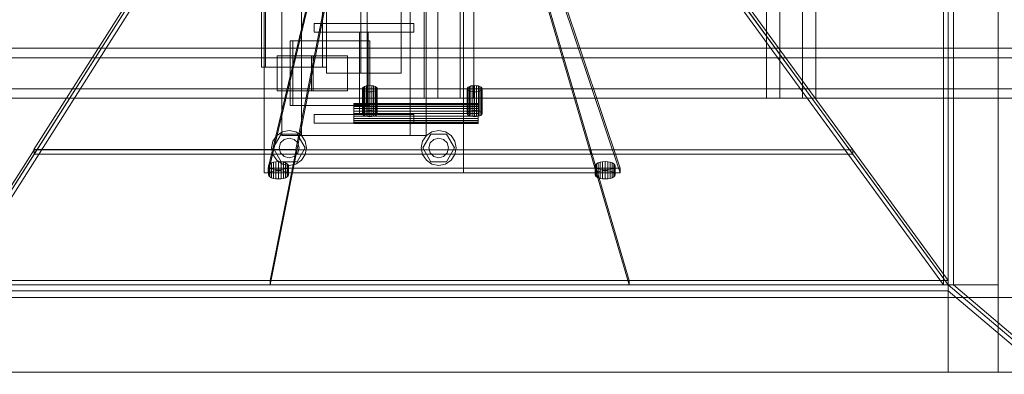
# Model space of a CAD drawing. Header units: millimetres. Extents: x -4738 to 65662, y -68080 to 6847.
# Tile 423 of 656: x 1729 to 2519, y -18672 to -18387. Entities that reach past the tile are written whole.
import ezdxf

# ---------------------------------------------------------------- set-up
doc = ezdxf.new("R2010")
doc.units = ezdxf.units.MM
for name, color, linetype, lineweight in [('superior_C01', 7, 'Continuous', 0), ('superior_tolva', 7, 'Continuous', 0), ('superior_tolva-C01', 7, 'Continuous', 0)]:
    doc.layers.add(name, color=color, linetype=linetype, lineweight=lineweight)

msp = doc.modelspace()

# ---------------------------------------------------------------- linework, layer by layer
at = {"layer": 'superior_C01'}
for p, q in [((2053.856, -17550), (2053.856, -18450)), ((2064.641, -18450), (2064.641, -17550)), ((2082.745, -18450), (2082.745, -17550)), ((2093.53, -17550), (2093.53, -18450)), ((2328.302, -17550), (2328.302, -18450)), ((2339.087, -18450), (2339.087, -17550)), ((2357.191, -18450), (2357.191, -17550)), ((2367.976, -17550), (2367.976, -18450)), ((1923.146, -17575), (1923.146, -18425)), ((1926.382, -18425), (1926.382, -17575)), ((1972.065, -18425), (1972.065, -17575)), ((1975.301, -17575), (1975.301, -18425)), ((1975.375, -17570), (1975.375, -18430)), ((2002.875, -17570), (2002.875, -18430)), ((2007.875, -18430), (2007.875, -17570)), ((2035.375, -18430), (2035.375, -17570)), ((1925.375, -18510), (1925.375, -18350)), ((2085.375, -18350), (2085.375, -18510)), ((1939.517, -18480), (1939.517, -18380)), ((1955.375, -18480), (1955.375, -18380)), ((2042.457, -18380), (2042.457, -18480)), ((2055.375, -18380), (2055.375, -18480)), ((1965.375, -18397), (1965.375, -18390)), ((1965.375, -18390), (2045.375, -18390)), ((2045.375, -18390), (2045.375, -18397)), ((2045.375, -18397), (1965.375, -18397)), ((2001.875, -18463), (2001.875, -18397)), ((2001.875, -18397), (2008.875, -18397)), ((2008.875, -18397), (2008.875, -18463)), ((2007.96, -18404), (1946.33, -18404)), ((1946.33, -18404), (1946.33, -18456)), ((1948.487, -18404), (1946.33, -18404)), ((1948.487, -18456), (1948.487, -18404)), ((1948.487, -18404), (2010.117, -18404)), ((2007.96, -18456), (2007.96, -18404)), ((2007.96, -18404), (2010.117, -18404)), ((2010.117, -18404), (2010.117, -18456)), ((2594.793, -18410), (1439.231, -18410)), ((1450.016, -18410), (2605.578, -18410)), ((2674.184, -18410), (1484.651, -18410)), ((1493.03, -18410), (2682.563, -18410)), ((2594.223, -18417.5), (1482.878, -18417.5)), ((1494.804, -18417.5), (2606.148, -18417.5)), ((1964.746, -18416), (1935.857, -18416)), ((1935.857, -18416), (1935.857, -18444)), ((1963.24, -18416), (1935.857, -18416)), ((1963.24, -18444), (1963.24, -18416)), ((1963.24, -18416), (1992.129, -18416)), ((1964.746, -18444), (1964.746, -18416)), ((1964.746, -18416), (1992.129, -18416)), ((1992.129, -18416), (1992.129, -18444)), ((1923.146, -18425), (1972.065, -18425)), ((1923.146, -18425), (1926.382, -18425)), ((1975.301, -18425), (1926.382, -18425)), ((1975.301, -18425), (1972.065, -18425)), ((2035.375, -18430), (1975.375, -18430)), ((2007.875, -18430), (2002.875, -18430)), ((1482.878, -18442.5), (2594.223, -18442.5)), ((1494.804, -18442.5), (2606.148, -18442.5)), ((1935.857, -18444), (1964.746, -18444)), ((1935.857, -18444), (1963.24, -18444)), ((1992.129, -18444), (1963.24, -18444)), ((1992.129, -18444), (1964.746, -18444)), ((1439.231, -18450), (2594.793, -18450)), ((1450.016, -18450), (2605.578, -18450)), ((1484.651, -18450), (2674.184, -18450)), ((1493.03, -18450), (2682.563, -18450)), ((2053.856, -18450), (2082.745, -18450)), ((2053.856, -18450), (2064.641, -18450)), ((2093.53, -18450), (2064.641, -18450)), ((2093.53, -18450), (2082.745, -18450)), ((2328.302, -18450), (2357.191, -18450)), ((2328.302, -18450), (2339.087, -18450)), ((2367.976, -18450), (2339.087, -18450)), ((2367.976, -18450), (2357.191, -18450)), ((1946.33, -18456), (2007.96, -18456)), ((1946.33, -18456), (1948.487, -18456)), ((2010.117, -18456), (1948.487, -18456)), ((2010.117, -18456), (2007.96, -18456)), ((1965.375, -18470), (1965.375, -18463)), ((1965.375, -18463), (2045.375, -18463)), ((2045.375, -18470), (1965.375, -18470)), ((2008.875, -18463), (2001.875, -18463)), ((2045.375, -18463), (2045.375, -18470)), ((1935.475, -18480.101), (1940.017, -18477.066)), ((1940.017, -18477.066), (1945.375, -18476)), ((1945.375, -18476), (1950.732, -18477.066)), ((1950.732, -18477.066), (1955.274, -18480.101)), ((2055.475, -18480.101), (2060.017, -18477.066)), ((2060.017, -18477.066), (2065.375, -18476)), ((2065.375, -18476), (2070.732, -18477.066)), ((2070.732, -18477.066), (2075.274, -18480.101)), ((1931.375, -18490), (1932.44, -18484.642)), ((1932.44, -18484.642), (1935.475, -18480.101)), ((1932.575, -18490), (1938.975, -18478.915)), ((1938.447, -18486), (1941.375, -18483.072)), ((1938.975, -18478.915), (1951.775, -18478.915)), ((2042.457, -18480), (1939.517, -18480)), ((1941.375, -18483.072), (1945.375, -18482)), ((1945.375, -18482), (1949.375, -18483.072)), ((1949.375, -18483.072), (1952.303, -18486)), ((1951.775, -18478.915), (1958.175, -18490)), ((1955.274, -18480.101), (1958.309, -18484.642)), ((2055.375, -18480), (1955.375, -18480)), ((1958.309, -18484.642), (1959.375, -18490)), ((2051.375, -18490), (2052.44, -18484.642)), ((2052.44, -18484.642), (2055.475, -18480.101)), ((2052.575, -18490), (2058.975, -18478.915)), ((2058.447, -18486), (2061.375, -18483.072)), ((2058.975, -18478.915), (2071.775, -18478.915)), ((2061.375, -18483.072), (2065.375, -18482)), ((2065.375, -18482), (2069.375, -18483.072)), ((2069.375, -18483.072), (2072.303, -18486)), ((2071.775, -18478.915), (2078.175, -18490)), ((2075.274, -18480.101), (2078.309, -18484.642)), ((2078.309, -18484.642), (2079.375, -18490)), ((1932.44, -18495.358), (1931.375, -18490)), ((1938.975, -18501.085), (1932.575, -18490)), ((1937.375, -18490), (1938.447, -18486)), ((1938.447, -18494), (1937.375, -18490)), ((1958.175, -18490), (1951.775, -18501.085)), ((1952.303, -18486), (1953.375, -18490)), ((1953.375, -18490), (1952.303, -18494)), ((1959.375, -18490), (1958.309, -18495.358)), ((2052.44, -18495.358), (2051.375, -18490)), ((2058.975, -18501.085), (2052.575, -18490)), ((2057.375, -18490), (2058.447, -18486)), ((2058.447, -18494), (2057.375, -18490)), ((2078.175, -18490), (2071.775, -18501.085)), ((2072.303, -18486), (2073.375, -18490)), ((2073.375, -18490), (2072.303, -18494)), ((2079.375, -18490), (2078.309, -18495.358)), ((1935.475, -18499.899), (1932.44, -18495.358)), ((1940.017, -18502.934), (1935.475, -18499.899)), ((1941.375, -18496.928), (1938.447, -18494)), ((1951.775, -18501.085), (1938.975, -18501.085)), ((1945.375, -18498), (1941.375, -18496.928)), ((1949.375, -18496.928), (1945.375, -18498)), ((1952.303, -18494), (1949.375, -18496.928)), ((1955.274, -18499.899), (1950.732, -18502.934)), ((1958.309, -18495.358), (1955.274, -18499.899)), ((2055.475, -18499.899), (2052.44, -18495.358)), ((2060.017, -18502.934), (2055.475, -18499.899)), ((2061.375, -18496.928), (2058.447, -18494)), ((2071.775, -18501.085), (2058.975, -18501.085)), ((2065.375, -18498), (2061.375, -18496.928)), ((2069.375, -18496.928), (2065.375, -18498)), ((2072.303, -18494), (2069.375, -18496.928)), ((2075.274, -18499.899), (2070.732, -18502.934)), ((2078.309, -18495.358), (2075.274, -18499.899)), ((1945.375, -18504), (1940.017, -18502.934)), ((1950.732, -18502.934), (1945.375, -18504)), ((2065.375, -18504), (2060.017, -18502.934)), ((2070.732, -18502.934), (2065.375, -18504)), ((2085.375, -18510), (1925.375, -18510))]:
    msp.add_line(p, q, dxfattribs=at)
at = {"layer": 'superior_tolva'}
for p, q in [((2474.2, -18670), (2474.2, -17330)), ((2514.2, -17330), (2514.2, -18670)), ((2474.2, -17400), (2474.2, -18600)), ((2478.335, -18600), (2478.335, -17400)), ((1634.2, -18600), (2514.2, -18600)), ((2474.2, -18600), (1674.2, -18600)), ((2474.2, -18600), (3799.2, -19725)), ((2478.335, -18600), (2474.2, -18600)), ((2474.2, -18600), (2474.2, -18604.636)), ((3803.335, -19725), (2478.335, -18600)), ((2514.2, -18600), (2514.2, -18670)), ((1634.2, -18610), (3614.2, -18610)), ((1674.2, -18604.636), (2474.2, -18604.636)), ((2474.2, -18604.636), (3799.2, -19729.636)), ((1634.2, -18670), (3614.2, -18670)), ((2514.2, -18670), (1634.2, -18670)), ((2514.2, -18670), (2474.2, -18670))]:
    msp.add_line(p, q, dxfattribs=at)
at = {"layer": 'superior_tolva-C01'}
for p, q in [((2470.446, -18600), (2470.446, -17400)), ((2474.2, -17400), (2474.2, -18600)), ((1911.751, -18225), (1674.2, -18600)), ((1678.043, -18600), (1915.594, -18225)), ((2197.026, -18225), (2470.446, -18600)), ((2474.2, -18600), (2200.779, -18225)), ((1928.542, -18506.25), (1964.29, -18356.25)), ((2160.795, -18356.25), (2210.89, -18506.25)), ((1821.425, -18363.854), (1740.658, -18491.354)), ((1964.29, -18359.89), (1928.542, -18509.89)), ((1950.875, -18491.354), (1976.049, -18363.854)), ((2149.996, -18363.909), (2187.365, -18491.409)), ((2210.89, -18509.89), (2160.795, -18359.89)), ((2397.582, -18491.409), (2304.619, -18363.909)), ((1740.714, -18495), (1821.482, -18367.5)), ((1976.105, -18367.5), (1950.931, -18495)), ((2187.425, -18495), (2150.056, -18367.5)), ((2304.679, -18367.5), (2397.642, -18495)), ((2004.335, -18441.747), (2004.13, -18442.39)), ((2004.13, -18442.39), (2004.335, -18443.034)), ((2004.13, -18462.412), (2004.13, -18442.39)), ((2004.934, -18441.147), (2004.335, -18441.747)), ((2004.335, -18441.747), (2004.335, -18461.768)), ((2004.335, -18443.034), (2004.934, -18443.634)), ((2004.335, -18443.034), (2004.335, -18463.055)), ((2005.888, -18440.632), (2004.934, -18441.147)), ((2004.934, -18441.147), (2004.934, -18461.168)), ((2004.934, -18443.634), (2005.888, -18444.149)), ((2004.934, -18443.634), (2004.934, -18463.655)), ((2007.13, -18440.237), (2005.888, -18440.632)), ((2005.888, -18440.632), (2005.888, -18460.653)), ((2005.888, -18444.149), (2007.13, -18444.544)), ((2005.888, -18444.149), (2005.888, -18464.17)), ((2008.577, -18439.988), (2007.13, -18440.237)), ((2007.13, -18440.237), (2007.13, -18460.258)), ((2007.13, -18444.544), (2008.577, -18444.792)), ((2007.13, -18444.544), (2007.13, -18464.565)), ((2010.13, -18439.903), (2008.577, -18439.988)), ((2008.577, -18439.988), (2008.577, -18460.009)), ((2008.577, -18444.792), (2010.13, -18444.877)), ((2008.577, -18444.792), (2008.577, -18464.814)), ((2011.683, -18439.988), (2010.13, -18439.903)), ((2010.13, -18439.903), (2010.13, -18459.925)), ((2010.13, -18444.877), (2011.683, -18444.792)), ((2010.13, -18444.877), (2010.13, -18464.898)), ((2013.13, -18440.237), (2011.683, -18439.988)), ((2011.683, -18439.988), (2011.683, -18460.009)), ((2011.683, -18444.792), (2013.13, -18444.544)), ((2011.683, -18444.792), (2011.683, -18464.814)), ((2014.373, -18440.632), (2013.13, -18440.237)), ((2013.13, -18440.237), (2013.13, -18460.258)), ((2013.13, -18444.544), (2014.373, -18444.149)), ((2013.13, -18444.544), (2013.13, -18464.565)), ((2015.327, -18441.147), (2014.373, -18440.632)), ((2014.373, -18440.632), (2014.373, -18460.653)), ((2014.373, -18444.149), (2015.327, -18443.634)), ((2014.373, -18444.149), (2014.373, -18464.17)), ((2015.926, -18441.747), (2015.327, -18441.147)), ((2015.327, -18441.147), (2015.327, -18461.168)), ((2015.327, -18443.634), (2015.926, -18443.034)), ((2015.327, -18443.634), (2015.327, -18463.655)), ((2016.13, -18442.39), (2015.926, -18441.747)), ((2015.926, -18441.747), (2015.926, -18461.768)), ((2015.926, -18443.034), (2016.13, -18442.39)), ((2015.926, -18443.034), (2015.926, -18463.055)), ((2016.13, -18442.39), (2016.13, -18462.412)), ((2088.436, -18441.747), (2088.231, -18442.39)), ((2088.231, -18442.39), (2088.436, -18443.034)), ((2088.231, -18462.412), (2088.231, -18442.39)), ((2089.035, -18441.147), (2088.436, -18441.747)), ((2088.436, -18441.747), (2088.436, -18461.768)), ((2088.436, -18443.034), (2089.035, -18443.634)), ((2088.436, -18443.034), (2088.436, -18463.055)), ((2089.989, -18440.632), (2089.035, -18441.147)), ((2089.035, -18441.147), (2089.035, -18461.168)), ((2089.035, -18443.634), (2089.989, -18444.149)), ((2089.035, -18443.634), (2089.035, -18463.655)), ((2091.231, -18440.237), (2089.989, -18440.632)), ((2089.989, -18440.632), (2089.989, -18460.653)), ((2089.989, -18444.149), (2091.231, -18444.544)), ((2089.989, -18444.149), (2089.989, -18464.17)), ((2092.678, -18439.988), (2091.231, -18440.237)), ((2091.231, -18440.237), (2091.231, -18460.258)), ((2091.231, -18444.544), (2092.678, -18444.792)), ((2091.231, -18444.544), (2091.231, -18464.565)), ((2094.231, -18439.903), (2092.678, -18439.988)), ((2092.678, -18439.988), (2092.678, -18460.009)), ((2092.678, -18444.792), (2094.231, -18444.877)), ((2092.678, -18444.792), (2092.678, -18464.814)), ((2095.784, -18439.988), (2094.231, -18439.903)), ((2094.231, -18439.903), (2094.231, -18459.925)), ((2094.231, -18444.877), (2095.784, -18444.792)), ((2094.231, -18444.877), (2094.231, -18464.898)), ((2097.231, -18440.237), (2095.784, -18439.988)), ((2095.784, -18439.988), (2095.784, -18460.009)), ((2095.784, -18444.792), (2097.231, -18444.544)), ((2095.784, -18444.792), (2095.784, -18464.814)), ((2098.474, -18440.632), (2097.231, -18440.237)), ((2097.231, -18440.237), (2097.231, -18460.258)), ((2097.231, -18444.544), (2098.474, -18444.149)), ((2097.231, -18444.544), (2097.231, -18464.565)), ((2099.427, -18441.147), (2098.474, -18440.632)), ((2098.474, -18440.632), (2098.474, -18460.653)), ((2098.474, -18444.149), (2099.427, -18443.634)), ((2098.474, -18444.149), (2098.474, -18464.17)), ((2100.027, -18441.747), (2099.427, -18441.147)), ((2099.427, -18441.147), (2099.427, -18461.168)), ((2099.427, -18443.634), (2100.027, -18443.034)), ((2099.427, -18443.634), (2099.427, -18463.655)), ((2100.231, -18442.39), (2100.027, -18441.747)), ((2100.027, -18441.747), (2100.027, -18461.768)), ((2100.027, -18443.034), (2100.231, -18442.39)), ((2100.027, -18443.034), (2100.027, -18463.055)), ((2100.231, -18442.39), (2100.231, -18462.412)), ((1997.173, -18454.684), (1997.173, -18454.412)), ((1997.173, -18454.412), (2097.173, -18454.412)), ((1997.173, -18455.483), (1997.173, -18454.684)), ((1997.173, -18454.684), (2097.173, -18454.684)), ((1997.173, -18456.755), (1997.173, -18455.483)), ((1997.173, -18455.483), (2097.173, -18455.483)), ((1997.173, -18458.412), (1997.173, -18456.755)), ((1997.173, -18456.755), (2097.173, -18456.755)), ((1997.173, -18460.341), (1997.173, -18458.412)), ((1997.173, -18458.412), (2097.173, -18458.412)), ((1997.173, -18462.412), (1997.173, -18460.341)), ((1997.173, -18460.341), (2097.173, -18460.341)), ((2004.13, -18462.412), (2004.335, -18461.768)), ((2004.335, -18461.768), (2004.934, -18461.168)), ((2004.934, -18461.168), (2005.888, -18460.653)), ((2005.888, -18460.653), (2007.13, -18460.258)), ((2007.13, -18460.258), (2008.577, -18460.009)), ((2008.577, -18460.009), (2010.13, -18459.925)), ((2010.13, -18459.925), (2011.683, -18460.009)), ((2011.683, -18460.009), (2013.13, -18460.258)), ((2013.13, -18460.258), (2014.373, -18460.653)), ((2014.373, -18460.653), (2015.327, -18461.168)), ((2015.327, -18461.168), (2015.926, -18461.768)), ((2015.926, -18461.768), (2016.13, -18462.412)), ((2088.231, -18462.412), (2088.436, -18461.768)), ((2088.436, -18461.768), (2089.035, -18461.168)), ((2089.035, -18461.168), (2089.989, -18460.653)), ((2089.989, -18460.653), (2091.231, -18460.258)), ((2091.231, -18460.258), (2092.678, -18460.009)), ((2092.678, -18460.009), (2094.231, -18459.925)), ((2094.231, -18459.925), (2095.784, -18460.009)), ((2095.784, -18460.009), (2097.231, -18460.258)), ((2097.173, -18454.684), (2097.173, -18454.412)), ((2097.173, -18455.483), (2097.173, -18454.684)), ((2097.173, -18456.755), (2097.173, -18455.483)), ((2097.173, -18458.412), (2097.173, -18456.755)), ((2097.173, -18460.341), (2097.173, -18458.412)), ((2097.173, -18462.412), (2097.173, -18460.341)), ((2097.231, -18460.258), (2098.474, -18460.653)), ((2098.474, -18460.653), (2099.427, -18461.168)), ((2099.427, -18461.168), (2100.027, -18461.768)), ((2100.027, -18461.768), (2100.231, -18462.412)), ((1997.173, -18464.482), (1997.173, -18462.412)), ((1997.173, -18462.412), (2097.173, -18462.412)), ((1997.173, -18466.412), (1997.173, -18464.482)), ((1997.173, -18464.482), (2097.173, -18464.482)), ((1997.173, -18468.068), (1997.173, -18466.412)), ((1997.173, -18466.412), (2097.173, -18466.412)), ((1997.173, -18469.34), (1997.173, -18468.068)), ((1997.173, -18468.068), (2097.173, -18468.068)), ((1997.173, -18470.139), (1997.173, -18469.34)), ((1997.173, -18469.34), (2097.173, -18469.34)), ((2004.335, -18463.055), (2004.13, -18462.412)), ((2004.934, -18463.655), (2004.335, -18463.055)), ((2005.888, -18464.17), (2004.934, -18463.655)), ((2007.13, -18464.565), (2005.888, -18464.17)), ((2008.577, -18464.814), (2007.13, -18464.565)), ((2010.13, -18464.898), (2008.577, -18464.814)), ((2011.683, -18464.814), (2010.13, -18464.898)), ((2013.13, -18464.565), (2011.683, -18464.814)), ((2014.373, -18464.17), (2013.13, -18464.565)), ((2015.327, -18463.655), (2014.373, -18464.17)), ((2015.926, -18463.055), (2015.327, -18463.655)), ((2016.13, -18462.412), (2015.926, -18463.055)), ((2088.436, -18463.055), (2088.231, -18462.412)), ((2089.035, -18463.655), (2088.436, -18463.055)), ((2089.989, -18464.17), (2089.035, -18463.655)), ((2091.231, -18464.565), (2089.989, -18464.17)), ((2092.678, -18464.814), (2091.231, -18464.565)), ((2094.231, -18464.898), (2092.678, -18464.814)), ((2095.784, -18464.814), (2094.231, -18464.898)), ((2097.231, -18464.565), (2095.784, -18464.814)), ((2097.173, -18464.482), (2097.173, -18462.412)), ((2097.173, -18466.412), (2097.173, -18464.482)), ((2097.173, -18468.068), (2097.173, -18466.412)), ((2097.173, -18469.34), (2097.173, -18468.068)), ((2097.173, -18470.139), (2097.173, -18469.34)), ((2098.474, -18464.17), (2097.231, -18464.565)), ((2099.427, -18463.655), (2098.474, -18464.17)), ((2100.027, -18463.055), (2099.427, -18463.655)), ((2100.231, -18462.412), (2100.027, -18463.055)), ((1997.173, -18470.139), (1997.173, -18470.412)), ((1997.173, -18470.139), (2097.173, -18470.139)), ((2097.173, -18470.412), (1997.173, -18470.412)), ((2097.173, -18470.412), (2097.173, -18470.139)), ((1740.714, -18491.36), (1674.2, -18596.36)), ((1740.658, -18491.354), (1950.875, -18491.354)), ((1740.658, -18491.354), (1740.714, -18495)), ((1950.931, -18491.36), (1740.714, -18491.36)), ((1740.714, -18495), (1740.714, -18491.36)), ((1930.2, -18596.36), (1950.931, -18491.36)), ((1950.931, -18491.38), (1930.2, -18596.38)), ((1950.931, -18495), (1950.875, -18491.354)), ((1950.931, -18495), (1950.931, -18491.36)), ((2187.425, -18491.38), (1950.931, -18491.38)), ((1950.931, -18495), (1950.931, -18491.38)), ((2187.365, -18491.409), (2397.582, -18491.409)), ((2187.365, -18491.409), (2187.425, -18495)), ((2218.2, -18596.38), (2187.425, -18491.38)), ((2187.425, -18495), (2187.425, -18491.38)), ((2397.642, -18491.405), (2187.425, -18491.405)), ((2187.425, -18491.405), (2218.2, -18596.405)), ((2187.425, -18495), (2187.425, -18491.405)), ((2397.642, -18495), (2397.582, -18491.409)), ((2474.2, -18596.405), (2397.642, -18491.405)), ((2397.642, -18495), (2397.642, -18491.405)), ((1674.2, -18600), (1740.714, -18495)), ((1740.714, -18495), (1950.931, -18495)), ((1950.931, -18495), (1930.2, -18600)), ((1932.901, -18501.394), (1931.244, -18501.921)), ((1934.83, -18501.062), (1932.901, -18501.394)), ((1932.901, -18501.394), (1932.901, -18508.674)), ((1936.901, -18500.949), (1934.83, -18501.062)), ((1934.83, -18501.062), (1934.83, -18508.343)), ((1938.971, -18501.062), (1936.901, -18500.949)), ((1936.901, -18500.949), (1936.901, -18508.23)), ((1940.901, -18501.394), (1938.971, -18501.062)), ((1938.971, -18501.062), (1938.971, -18508.343)), ((1942.558, -18501.921), (1940.901, -18501.394)), ((1940.901, -18501.394), (1940.901, -18508.674)), ((1950.931, -18495), (2187.425, -18495)), ((2187.425, -18495), (2218.2, -18600)), ((2187.425, -18495), (2397.642, -18495)), ((2194.928, -18501.394), (2193.271, -18501.921)), ((2196.857, -18501.062), (2194.928, -18501.394)), ((2194.928, -18501.394), (2194.928, -18508.674)), ((2198.928, -18500.949), (2196.857, -18501.062)), ((2196.857, -18501.062), (2196.857, -18508.343)), ((2200.998, -18501.062), (2198.928, -18500.949)), ((2198.928, -18500.949), (2198.928, -18508.23)), ((2202.928, -18501.394), (2200.998, -18501.062)), ((2200.998, -18501.062), (2200.998, -18508.343)), ((2204.585, -18501.921), (2202.928, -18501.394)), ((2202.928, -18501.394), (2202.928, -18508.674)), ((2397.642, -18495), (2474.2, -18600)), ((2210.89, -18506.25), (1928.542, -18506.25)), ((1928.542, -18509.89), (1928.542, -18506.25)), ((1929.173, -18503.407), (1928.901, -18504.265)), ((1928.901, -18504.265), (1929.173, -18505.123)), ((1928.901, -18511.546), (1928.901, -18504.265)), ((1929.973, -18502.607), (1929.173, -18503.407)), ((1929.173, -18503.407), (1929.173, -18510.688)), ((1929.173, -18505.123), (1929.973, -18505.923)), ((1929.173, -18505.123), (1929.173, -18512.404)), ((1931.244, -18501.921), (1929.973, -18502.607)), ((1929.973, -18502.607), (1929.973, -18509.888)), ((1929.973, -18505.923), (1931.244, -18506.61)), ((1929.973, -18505.923), (1929.973, -18513.204)), ((1929.973, -18509.888), (1931.244, -18509.201)), ((1931.244, -18501.921), (1931.244, -18509.201)), ((1931.244, -18506.61), (1932.901, -18507.137)), ((1931.244, -18506.61), (1931.244, -18513.89)), ((1931.244, -18509.201), (1932.901, -18508.674)), ((1932.901, -18507.137), (1934.83, -18507.468)), ((1932.901, -18507.137), (1932.901, -18514.417)), ((1932.901, -18508.674), (1934.83, -18508.343)), ((1934.83, -18507.468), (1936.901, -18507.581)), ((1934.83, -18507.468), (1934.83, -18514.749)), ((1934.83, -18508.343), (1936.901, -18508.23)), ((1936.901, -18507.581), (1938.971, -18507.468)), ((1936.901, -18507.581), (1936.901, -18514.862)), ((1936.901, -18508.23), (1938.971, -18508.343)), ((1938.971, -18507.468), (1940.901, -18507.137)), ((1938.971, -18507.468), (1938.971, -18514.749)), ((1938.971, -18508.343), (1940.901, -18508.674)), ((1940.901, -18507.137), (1942.558, -18506.61)), ((1940.901, -18507.137), (1940.901, -18514.417)), ((1940.901, -18508.674), (1942.558, -18509.201)), ((1943.829, -18502.607), (1942.558, -18501.921)), ((1942.558, -18501.921), (1942.558, -18509.201)), ((1942.558, -18506.61), (1943.829, -18505.923)), ((1942.558, -18506.61), (1942.558, -18513.89)), ((1942.558, -18509.201), (1943.829, -18509.888)), ((1944.628, -18503.407), (1943.829, -18502.607)), ((1943.829, -18502.607), (1943.829, -18509.888)), ((1943.829, -18505.923), (1944.628, -18505.123)), ((1943.829, -18505.923), (1943.829, -18513.204)), ((1944.901, -18504.265), (1944.628, -18503.407)), ((1944.628, -18503.407), (1944.628, -18510.688)), ((1944.628, -18505.123), (1944.901, -18504.265)), ((1944.628, -18505.123), (1944.628, -18512.404)), ((1944.901, -18504.265), (1944.901, -18511.546)), ((2191.2, -18503.407), (2190.928, -18504.265)), ((2190.928, -18504.265), (2191.2, -18505.123)), ((2190.928, -18511.546), (2190.928, -18504.265)), ((2192, -18502.607), (2191.2, -18503.407)), ((2191.2, -18503.407), (2191.2, -18510.688)), ((2191.2, -18505.123), (2192, -18505.923)), ((2191.2, -18505.123), (2191.2, -18512.404)), ((2193.271, -18501.921), (2192, -18502.607)), ((2192, -18502.607), (2192, -18509.888)), ((2192, -18505.923), (2193.271, -18506.61)), ((2192, -18505.923), (2192, -18513.204)), ((2192, -18509.888), (2193.271, -18509.201)), ((2193.271, -18501.921), (2193.271, -18509.201)), ((2193.271, -18506.61), (2194.928, -18507.137)), ((2193.271, -18506.61), (2193.271, -18513.89)), ((2193.271, -18509.201), (2194.928, -18508.674)), ((2194.928, -18507.137), (2196.857, -18507.468)), ((2194.928, -18507.137), (2194.928, -18514.417)), ((2194.928, -18508.674), (2196.857, -18508.343)), ((2196.857, -18507.468), (2198.928, -18507.581)), ((2196.857, -18507.468), (2196.857, -18514.749)), ((2196.857, -18508.343), (2198.928, -18508.23)), ((2198.928, -18507.581), (2200.998, -18507.468)), ((2198.928, -18507.581), (2198.928, -18514.862)), ((2198.928, -18508.23), (2200.998, -18508.343)), ((2200.998, -18507.468), (2202.928, -18507.137)), ((2200.998, -18507.468), (2200.998, -18514.749)), ((2200.998, -18508.343), (2202.928, -18508.674)), ((2202.928, -18507.137), (2204.585, -18506.61)), ((2202.928, -18507.137), (2202.928, -18514.417)), ((2202.928, -18508.674), (2204.585, -18509.201)), ((2205.856, -18502.607), (2204.585, -18501.921)), ((2204.585, -18501.921), (2204.585, -18509.201)), ((2204.585, -18506.61), (2205.856, -18505.923)), ((2204.585, -18506.61), (2204.585, -18513.89)), ((2204.585, -18509.201), (2205.856, -18509.888)), ((2206.655, -18503.407), (2205.856, -18502.607)), ((2205.856, -18502.607), (2205.856, -18509.888)), ((2205.856, -18505.923), (2206.655, -18505.123)), ((2205.856, -18505.923), (2205.856, -18513.204)), ((2206.928, -18504.265), (2206.655, -18503.407)), ((2206.655, -18503.407), (2206.655, -18510.688)), ((2206.655, -18505.123), (2206.928, -18504.265)), ((2206.655, -18505.123), (2206.655, -18512.404)), ((2206.928, -18504.265), (2206.928, -18511.546)), ((2210.89, -18506.25), (2210.89, -18509.89)), ((1928.542, -18509.89), (2210.89, -18509.89)), ((1928.901, -18511.546), (1929.173, -18510.688)), ((1929.173, -18512.404), (1928.901, -18511.546)), ((1929.173, -18510.688), (1929.973, -18509.888)), ((1929.973, -18513.204), (1929.173, -18512.404)), ((1931.244, -18513.89), (1929.973, -18513.204)), ((1932.901, -18514.417), (1931.244, -18513.89)), ((1934.83, -18514.749), (1932.901, -18514.417)), ((1936.901, -18514.862), (1934.83, -18514.749)), ((1938.971, -18514.749), (1936.901, -18514.862)), ((1940.901, -18514.417), (1938.971, -18514.749)), ((1942.558, -18513.89), (1940.901, -18514.417)), ((1943.829, -18513.204), (1942.558, -18513.89)), ((1943.829, -18509.888), (1944.628, -18510.688)), ((1944.628, -18512.404), (1943.829, -18513.204)), ((1944.628, -18510.688), (1944.901, -18511.546)), ((1944.901, -18511.546), (1944.628, -18512.404)), ((2190.928, -18511.546), (2191.2, -18510.688)), ((2191.2, -18512.404), (2190.928, -18511.546)), ((2191.2, -18510.688), (2192, -18509.888)), ((2192, -18513.204), (2191.2, -18512.404)), ((2193.271, -18513.89), (2192, -18513.204)), ((2194.928, -18514.417), (2193.271, -18513.89)), ((2196.857, -18514.749), (2194.928, -18514.417)), ((2198.928, -18514.862), (2196.857, -18514.749)), ((2200.998, -18514.749), (2198.928, -18514.862)), ((2202.928, -18514.417), (2200.998, -18514.749)), ((2204.585, -18513.89), (2202.928, -18514.417)), ((2205.856, -18513.204), (2204.585, -18513.89)), ((2205.856, -18509.888), (2206.655, -18510.688)), ((2206.655, -18512.404), (2205.856, -18513.204)), ((2206.655, -18510.688), (2206.928, -18511.546)), ((2206.928, -18511.546), (2206.655, -18512.404)), ((1674.2, -18596.36), (1930.2, -18596.36)), ((1930.2, -18600), (1930.2, -18596.36)), ((1930.2, -18596.38), (2218.2, -18596.38)), ((1930.2, -18596.38), (1930.2, -18600)), ((2218.2, -18600), (2218.2, -18596.38)), ((2218.2, -18596.405), (2474.2, -18596.405)), ((2218.2, -18596.405), (2218.2, -18600)), ((2474.2, -18600), (2474.2, -18596.405)), ((1930.2, -18600), (1674.2, -18600)), ((2218.2, -18600), (1930.2, -18600)), ((2474.2, -18600), (2218.2, -18600)), ((2470.446, -18600), (2474.2, -18600))]:
    msp.add_line(p, q, dxfattribs=at)

doc.saveas('drawing.dxf')
